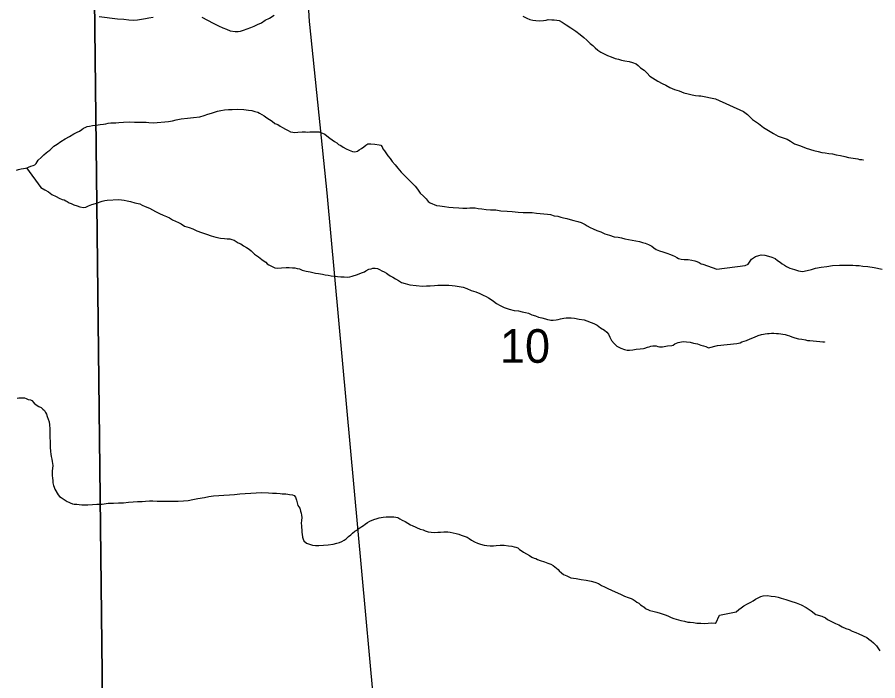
# Model space of a CAD drawing. Extents: x 2010165 to 2382125, y 1060529 to 1407316.
# Drawn here: x 2169958 to 2175609, y 1216816 to 1221171 of the extents above; entities that cross this region are included whole.
import ezdxf

# ---------------------------------------------------------------- set-up
doc = ezdxf.new("R2010")
doc.units = 0
for name, color, linetype in [('GM_X_City_Street', 7, 'Continuous'), ('GM_X_Minor_River', 7, 'Continuous'), ('GM_X_Section', 7, 'Continuous'), ('GM_X_Section_Text', 7, 'Continuous')]:
    doc.layers.add(name, color=color, linetype=linetype)

msp = doc.modelspace()

# ---------------------------------------------------------------- linework, layer by layer
at = {"layer": 'GM_X_City_Street'}
for points in [[(2171877.5, 1221144), (2171855.8, 1221513)], [(2172692.8, 1212405.1), (2172464.7, 1214818.9), (2172347.5, 1216149.6), (2171993.3, 1220019.4), (2171878.7, 1221123.6), (2171877.5, 1221144)]]:
    msp.add_lwpolyline(points, dxfattribs=at)
at = {"layer": 'GM_X_Minor_River'}
for points in [[(2171169.9, 1221172.4), (2171208.3, 1221152.8), (2171244.6, 1221133.1), (2171278.9, 1221115.5), (2171307.1, 1221101.8), (2171331.3, 1221092.1), (2171355.4, 1221082.3), (2171389.6, 1221076.7), (2171407.6, 1221076.9), (2171423.6, 1221079.1), (2171443.5, 1221085.4), (2171467.5, 1221095.7), (2171491.4, 1221104.1), (2171513.3, 1221112.3), (2171535.2, 1221122.6), (2171561.1, 1221135), (2171586.9, 1221151.4), (2171614.8, 1221165.8), (2171644.6, 1221184.2)], [(2170496.7, 1221176.2), (2170617.1, 1221159.6), (2170657.2, 1221158.1), (2170691.3, 1221154.5), (2170721.4, 1221152.8), (2170747.4, 1221153.1), (2170773.4, 1221157.5), (2170799.4, 1221161.8), (2170821.4, 1221168.1), (2170849.4, 1221172.4)], [(2173277.6, 1221178.1), (2173303.8, 1221164.3), (2173323.9, 1221156.6), (2173344, 1221152.8), (2173364.1, 1221149), (2173388.2, 1221147.3), (2173414.2, 1221149.6), (2173430.2, 1221151.8), (2173444.1, 1221156), (2173468.2, 1221154.3), (2173484.2, 1221154.5), (2173500.3, 1221152.7), (2173516.4, 1221148.9), (2173536.5, 1221139.1), (2173562.8, 1221121.4), (2173593.1, 1221101.7), (2173625.4, 1221080), (2173653.8, 1221058.3), (2173678.1, 1221038.5), (2173698.3, 1221020.7), (2173720.7, 1220998.9), (2173736.9, 1220985.1), (2173753.1, 1220971.2), (2173769.3, 1220955.3), (2173789.5, 1220941.6), (2173811.7, 1220929.8), (2173833.9, 1220920), (2173858.1, 1220910.3), (2173884.2, 1220900.6), (2173906.4, 1220894.8), (2173926.5, 1220889.1), (2173948.6, 1220885.3), (2173976.7, 1220879.6), (2173998.8, 1220873.9), (2174020.9, 1220866.1), (2174035.1, 1220854.3), (2174051.3, 1220838.4), (2174073.6, 1220822.6), (2174093.9, 1220802.8), (2174112.1, 1220785), (2174164.7, 1220751.5), (2174192.9, 1220735.8), (2174217.1, 1220724.1), (2174243.3, 1220710.3), (2174273.6, 1220696.7), (2174303.8, 1220687), (2174334, 1220675.3), (2174364.1, 1220667.7), (2174390.2, 1220662), (2174412.3, 1220656.2), (2174434.4, 1220654.5), (2174446.4, 1220654.6), (2174541.9, 1220635)], [(2174541.9, 1220634.8), (2174727.4, 1220553.2), (2174754, 1220531.8), (2174784.9, 1220500.5), (2174825.8, 1220473.5), (2174858.5, 1220448.2), (2174891.2, 1220427), (2174923.8, 1220407.8), (2174954.3, 1220390.5), (2174986.7, 1220379.3), (2175013, 1220370), (2175035.4, 1220358.5), (2175062, 1220341.1), (2175100.5, 1220326.1), (2175139, 1220311.1), (2175187.5, 1220296.3), (2175217.8, 1220289), (2175240, 1220283.6), (2175262.1, 1220280.1), (2175286.3, 1220276.8), (2175310.4, 1220273.4), (2175334.6, 1220268), (2175362.9, 1220262.7), (2175391.1, 1220257.4), (2175415.3, 1220250.1), (2175477.7, 1220241.6), (2175487.9, 1220237.9), (2175503.9, 1220236.3), (2175512, 1220234.5), (2175514, 1220234.6)], [(2170404, 1220446.7), (2170418, 1220452.9), (2170432, 1220455), (2170452, 1220459.3), (2170476, 1220463.6), (2170501.9, 1220467.9), (2170524, 1220470.2), (2170540, 1220472.4), (2170556, 1220474.6), (2170571.9, 1220476.8), (2170590, 1220477), (2170606, 1220477.2), (2170626, 1220479.5), (2170656, 1220481.9), (2170694.1, 1220484.3), (2170728.1, 1220482.7), (2170756.2, 1220483.1), (2170786.3, 1220481.4), (2170804.3, 1220481.7), (2170822.4, 1220479.9), (2170852.4, 1220478.2), (2170950.5, 1220487.5), (2170976.5, 1220491.8), (2171002.4, 1220498.1), (2171034.4, 1220504.6), (2171076.4, 1220509.1), (2171116.4, 1220513.6), (2171156.4, 1220518.1), (2171184.4, 1220526.4), (2171210.3, 1220534.8), (2171234.3, 1220541.1), (2171252.2, 1220547.3), (2171272.2, 1220553.6), (2171294.2, 1220557.9), (2171318.1, 1220562.2), (2171344.2, 1220564.5), (2171370.2, 1220564.8), (2171402.2, 1220567.2), (2171446.3, 1220565.8), (2171476.4, 1220562.1), (2171498.5, 1220558.4), (2171518.6, 1220552.6), (2171536.7, 1220546.8), (2171548.8, 1220540.9), (2171563, 1220533.1), (2171579.1, 1220523.2), (2171597.3, 1220511.4), (2171613.5, 1220499.6), (2171631.7, 1220487.8), (2171649.9, 1220474), (2171670, 1220466.2), (2171684.2, 1220456.3), (2171700.3, 1220446.5), (2171718.5, 1220436.7), (2171736.6, 1220426.9), (2171752.8, 1220419), (2171766.8, 1220417.2), (2171778.9, 1220415.3), (2171800.9, 1220417.6), (2171828.9, 1220418), (2171851, 1220418.2), (2171867, 1220416.4), (2171879, 1220418.6), (2171889, 1220418.7), (2171903, 1220418.9), (2171923.1, 1220419.1), (2171941.1, 1220419.3), (2171977.4, 1220403.7), (2171991.5, 1220391.8), (2172009.8, 1220378), (2172025.9, 1220366.2), (2172042.1, 1220354.3), (2172056.3, 1220346.5), (2172066.4, 1220336.6), (2172082.5, 1220328.8), (2172098.7, 1220318.9), (2172116.9, 1220307.1), (2172137, 1220299.3), (2172159.2, 1220289.6), (2172175.2, 1220287.8), (2172191.2, 1220292), (2172203.1, 1220300.1), (2172219, 1220310.4), (2172232.9, 1220320.6), (2172246.8, 1220330.8), (2172260.7, 1220339), (2172278.7, 1220339.2), (2172306.8, 1220337.5), (2172334.9, 1220333.8), (2172344.9, 1220332), (2172353.1, 1220320), (2172359.3, 1220308.1), (2172369.5, 1220294.1), (2172377.7, 1220280.2), (2172392, 1220260.3), (2172406.2, 1220244.4), (2172420.5, 1220224.5), (2172438.8, 1220202.7), (2172457.1, 1220180.8), (2172479.5, 1220155), (2172503.9, 1220129.2)], [(2169952.9, 1220168.3), (2169966.9, 1220172.5), (2169984.8, 1220176.7), (2169998.8, 1220178.9), (2170012.8, 1220181), (2170022.8, 1220183.2), (2170032.8, 1220187.3), (2170046.7, 1220193.5), (2170062.7, 1220197.7), (2170072.7, 1220201.8), (2170082.5, 1220212), (2170096.3, 1220232.2), (2170116.1, 1220250.5), (2170131.9, 1220266.8), (2170147.8, 1220281), (2170159.7, 1220289.2), (2170171.6, 1220299.4), (2170183.5, 1220309.5), (2170199.3, 1220323.8), (2170219.1, 1220338.1), (2170244.9, 1220356.4), (2170272.8, 1220372.8), (2170300.6, 1220389.2), (2170330.5, 1220405.6), (2170352.4, 1220415.9), (2170366.3, 1220424.1), (2170382.2, 1220434.4), (2170394.1, 1220442.5), (2170404, 1220446.7)], [(2170019.1, 1220182.4), (2170112.7, 1220053.9), (2170138.9, 1220038.1), (2170163.1, 1220024.4), (2170185.4, 1220006.6), (2170213.6, 1219994.9), (2170233.8, 1219983.1), (2170251.9, 1219975.3), (2170266, 1219971.5), (2170276.1, 1219965.6), (2170286.2, 1219961.7), (2170298.3, 1219953.8), (2170312.4, 1219947.9), (2170330.5, 1219940.1), (2170350.7, 1219932.4), (2170368.8, 1219926.6), (2170392.9, 1219922.8), (2170408.9, 1219925.1), (2170426.8, 1219933.3), (2170448.7, 1219941.6), (2170472.7, 1219947.9), (2170490.6, 1219954.1), (2170502.6, 1219958.3), (2170516.5, 1219964.5), (2170532.5, 1219968.7), (2170548.5, 1219970.9), (2170624.6, 1219973.8), (2170642.7, 1219972.1), (2170660.7, 1219970.3), (2170678.8, 1219966.5), (2170700.9, 1219960.7), (2170731.1, 1219953.1), (2170763.2, 1219945.4), (2170779.3, 1219937.6), (2170797.5, 1219929.8), (2170825.7, 1219918.1), (2170845.9, 1219906.3), (2170866, 1219896.5), (2170892.3, 1219882.8), (2170916.5, 1219871.1), (2170938.6, 1219863.3), (2170956.8, 1219853.5), (2170976.9, 1219841.7), (2170997.1, 1219831.9), (2171017.2, 1219824.1), (2171033.4, 1219814.3), (2171055.6, 1219800.5), (2171085.8, 1219790.9), (2171109.9, 1219783.1), (2171136.2, 1219769.4), (2171168.4, 1219757.8), (2171200.6, 1219746.1), (2171230.8, 1219736.5), (2171260.9, 1219726.8), (2171293.1, 1219721.2), (2171319.1, 1219719.5), (2171337.2, 1219715.7), (2171353.2, 1219715.9), (2171367.3, 1219712.1), (2171381.4, 1219708.2), (2171395.5, 1219698.3), (2171409.7, 1219690.5), (2171425.8, 1219682.7), (2171444, 1219670.8), (2171464.2, 1219659.1), (2171480.3, 1219649.2), (2171494.5, 1219637.3), (2171514.8, 1219615.5), (2171543.1, 1219597.8), (2171563.4, 1219580), (2171579.5, 1219570.2), (2171589.7, 1219562.3), (2171599.8, 1219552.4), (2171609.9, 1219546.5), (2171650.2, 1219526.9), (2171668.3, 1219525.1), (2171692.3, 1219525.4), (2171724.3, 1219527.8), (2171744.4, 1219528.1), (2171764.4, 1219526.3), (2171780.5, 1219526.5), (2171796.5, 1219522.7), (2171810.6, 1219518.8), (2171828.7, 1219511), (2171854.9, 1219503.3), (2171881, 1219499.6), (2171899.1, 1219495.8), (2171917.1, 1219492.1), (2171935.2, 1219488.2), (2171961.3, 1219484.6), (2171979.4, 1219480.8), (2171999.5, 1219477), (2172019.6, 1219473.2), (2172039.6, 1219471.5), (2172061.7, 1219469.7), (2172081.7, 1219468), (2172103.8, 1219466.2), (2172127.9, 1219464.5)], [(2172503.9, 1220129.2), (2172526.2, 1220105.4), (2172550.6, 1220081.7), (2172570.9, 1220061.9), (2172587.2, 1220042), (2172603.5, 1220016.1), (2172625.8, 1219996.3), (2172642.1, 1219978.4), (2172656.3, 1219962.6), (2172668.5, 1219952.7), (2172710.8, 1219935.1), (2172732.8, 1219933.4), (2172762.9, 1219929.8), (2172791, 1219924.1), (2172821.1, 1219922.4), (2172857.2, 1219920.9), (2172883.3, 1219917.2), (2172909.3, 1219917.5), (2172929.3, 1219919.8), (2172947.4, 1219920), (2172965.4, 1219920.2), (2172985.5, 1219916.4), (2173009.6, 1219912.7), (2173037.7, 1219909.1), (2173065.7, 1219907.4), (2173099.8, 1219905.8), (2173134, 1219900.2), (2173174, 1219898.7), (2173208.2, 1219895.1), (2173246.3, 1219891.5), (2173280.3, 1219889.9), (2173310.4, 1219888.3), (2173338.5, 1219888.6), (2173368.6, 1219885), (2173392.6, 1219883.3), (2173416.7, 1219881.6), (2173438.8, 1219877.8), (2173458.8, 1219876.1), (2173483, 1219868.3), (2173507.1, 1219864.6), (2173527.2, 1219858.8), (2173545.3, 1219855.1), (2173567.4, 1219849.3), (2173589.5, 1219843.6), (2173613.6, 1219835.8), (2173639.8, 1219830.1), (2173659.9, 1219824.4), (2173674, 1219816.5), (2173688.1, 1219810.7), (2173700.2, 1219800.8), (2173720.4, 1219791), (2173740.6, 1219781.2), (2173764.7, 1219771.5), (2173790.9, 1219761.8), (2173817.1, 1219750), (2173847.3, 1219740.4), (2173877.5, 1219730.7), (2173903.6, 1219727), (2173925.6, 1219723.3), (2173947.8, 1219717.5), (2174044.2, 1219698.6), (2174064.3, 1219692.9), (2174080.4, 1219689.1), (2174102.5, 1219679.3), (2174112.6, 1219675.4), (2174124.7, 1219667.5), (2174138.9, 1219657.7), (2174153.1, 1219645.8), (2174175.2, 1219638), (2174197.3, 1219630.3), (2174223.5, 1219622.6), (2174247.6, 1219614.8), (2174263.8, 1219607), (2174273.8, 1219603.1), (2174288, 1219593.3), (2174300.1, 1219587.4), (2174318.2, 1219583.6), (2174338.2, 1219581.8), (2174364.3, 1219580.2), (2174386.4, 1219576.4), (2174406.5, 1219572.6), (2174420.5, 1219568.8), (2174436.7, 1219561), (2174448.8, 1219553.1), (2174460.8, 1219551.2), (2174460.8, 1219551.2), (2174551.1, 1219517.2)], [(2174551.1, 1219517.2), (2174738.6, 1219541.5), (2174756.4, 1219550), (2174766.1, 1219564.3), (2174779.6, 1219582.8), (2174791.4, 1219591.1), (2174805.2, 1219599.5), (2174827, 1219608.1), (2174843, 1219610.5), (2174867.1, 1219609.1), (2174891.3, 1219603.8), (2174913.6, 1219596.3), (2174933.9, 1219586.8), (2174950.3, 1219575.2), (2174966.6, 1219563.6), (2174981, 1219551.9), (2174995.2, 1219544.2), (2175009.5, 1219534.6), (2175029.9, 1219523.1), (2175062.2, 1219515.9), (2175088.5, 1219506.5), (2175114.6, 1219503.2), (2175144.6, 1219508), (2175172.5, 1219514.8), (2175200.3, 1219523.5), (2175236.2, 1219530.5), (2175274.2, 1219535.5), (2175312.2, 1219540.5), (2175356.2, 1219543.7), (2175400.3, 1219542.9), (2175444.4, 1219544), (2175464.5, 1219542.5), (2175486.6, 1219541.1), (2175510.8, 1219537.7), (2175542.9, 1219534.6), (2175585.2, 1219527.6), (2175637.7, 1219517)], [(2172127.9, 1219464.5), (2172141.9, 1219466.7), (2172157.8, 1219470.9), (2172191.8, 1219481.4), (2172217.6, 1219493.7), (2172237.6, 1219500), (2172247.5, 1219506.1), (2172267.4, 1219516.4), (2172281.4, 1219520.6), (2172293.4, 1219524.7), (2172307.4, 1219524.9), (2172323.5, 1219521.1), (2172337.6, 1219515.2), (2172351.7, 1219507.4), (2172367.8, 1219499.6), (2172382, 1219491.7), (2172392.1, 1219483.8), (2172406.2, 1219473.9), (2172424.4, 1219464.1), (2172442.6, 1219454.3), (2172460.7, 1219442.5), (2172480.9, 1219430.7), (2172505.1, 1219423), (2172535.2, 1219415.3), (2172619.5, 1219406.3), (2172645.5, 1219408.6), (2172669.5, 1219408.9), (2172697.6, 1219411.3), (2172719.6, 1219411.6), (2172735.6, 1219411.8), (2172753.6, 1219412), (2172775.7, 1219412.2), (2172791.7, 1219412.4), (2172813.8, 1219410.7), (2172833.8, 1219408.9), (2172859.9, 1219403.2), (2172886, 1219399.6), (2172910.2, 1219389.8), (2172938.4, 1219378.1), (2172968.6, 1219368.5), (2172994.8, 1219356.8), (2173017, 1219347), (2173037.1, 1219337.2), (2173053.2, 1219329.4), (2173069.4, 1219317.5), (2173085.6, 1219307.7), (2173103.8, 1219291.9), (2173128, 1219278.1), (2173156.2, 1219266.4), (2173188.5, 1219254.8), (2173220.6, 1219247.1), (2173248.7, 1219243.5), (2173272.8, 1219237.8), (2173294.9, 1219234), (2173315, 1219228.2), (2173337.2, 1219218.5), (2173361.3, 1219210.7), (2173381.5, 1219203), (2173403.6, 1219197.2), (2173425.7, 1219191.5), (2173439.8, 1219187.6), (2173451.8, 1219185.8), (2173461.9, 1219181.9), (2173475.9, 1219182), (2173495.9, 1219184.3), (2173509.9, 1219186.5), (2173525.9, 1219190.7), (2173547.9, 1219195), (2173561.9, 1219197.1), (2173577.9, 1219197.3), (2173595.9, 1219197.6), (2173618, 1219195.8), (2173648.1, 1219190.2), (2173680.2, 1219184.5), (2173744.7, 1219161.2), (2173766.8, 1219149.5), (2173787.1, 1219131.7), (2173813.3, 1219117.9), (2173829.5, 1219104.1), (2173839.7, 1219090.2), (2173848, 1219072.2), (2173860.3, 1219050.3), (2173876.6, 1219030.4), (2173894.9, 1219012.6), (2173921.1, 1218998.9), (2173945.2, 1218989.1), (2173963.3, 1218985.4), (2173977.3, 1218985.5), (2173999.4, 1218987.8), (2174021.3, 1218992.1), (2174047.4, 1218994.4), (2174069.4, 1218996.7), (2174079.4, 1218998.8), (2174097.3, 1219005.1), (2174107.3, 1219007.2), (2174117.3, 1219011.3), (2174131.3, 1219013.5), (2174143.3, 1219013.6), (2174153.3, 1219013.8), (2174163.4, 1219009.9), (2174175.4, 1219008)], [(2174555.3, 1219016.3), (2174682.2, 1219030), (2174694.2, 1219032.3), (2174704.2, 1219034.6), (2174716, 1219040.9), (2174745.9, 1219049.8), (2174771.6, 1219060.5), (2174799.4, 1219071.2), (2174823.2, 1219081.9), (2174845.1, 1219088.5), (2174859.1, 1219090.9), (2174869, 1219093.2), (2174885, 1219095.6), (2174895, 1219095.8), (2174911, 1219096.3), (2174925.1, 1219096.6), (2174943.2, 1219095.1), (2174957.2, 1219095.5), (2174971.3, 1219093.8), (2174985.4, 1219090.2), (2174999.5, 1219088.6), (2175013.6, 1219084.9), (2175027.8, 1219079.3), (2175044, 1219073.7), (2175064.3, 1219066.2), (2175088.5, 1219060.8), (2175110.6, 1219057.3), (2175132.8, 1219053.9), (2175146.9, 1219050.3), (2175163, 1219048.7), (2175227.3, 1219042.3), (2175247.4, 1219040.9), (2175259.5, 1219041.2), (2175259.5, 1219041.2), (2175259.5, 1219039.2)], [(2174175.4, 1219008), (2174195.4, 1219008.3), (2174227.4, 1219014.7), (2174255.4, 1219017), (2174265.4, 1219019.1), (2174275.3, 1219027.3), (2174297.3, 1219035.6), (2174331.2, 1219042), (2174353.3, 1219040.3), (2174377.4, 1219038.6), (2174399.5, 1219032.8), (2174423.6, 1219027.1), (2174445.7, 1219019.3), (2174463.8, 1219013.5), (2174479.9, 1219009.7), (2174496, 1219001.9), (2174555.3, 1219016.3)], [(2169956.4, 1218671.5), (2169968.4, 1218673.6), (2169978.4, 1218673.8), (2169994.4, 1218674)], [(2169994.4, 1218674), (2170006.5, 1218672.1), (2170016.5, 1218668.2), (2170030.7, 1218662.4), (2170044.7, 1218660.5), (2170054.8, 1218654.6), (2170069, 1218638.8), (2170081.2, 1218626.9), (2170099.4, 1218617.1), (2170115.5, 1218609.2), (2170125.6, 1218599.3), (2170137.8, 1218589.4), (2170144, 1218577.5), (2170150.1, 1218565.5), (2170154.3, 1218551.5), (2170160.6, 1218533.5), (2170166.8, 1218515.6), (2170169.1, 1218495.5), (2170171.4, 1218469.5), (2170171.8, 1218441.4), (2170172.1, 1218415.3), (2170174.5, 1218385.2), (2170175, 1218349.1), (2170175.4, 1218321), (2170177.6, 1218303), (2170181.8, 1218287), (2170186, 1218271), (2170188.2, 1218255), (2170190.6, 1218228.9), (2170187.1, 1218190.8), (2170187.4, 1218162.7), (2170189.7, 1218146.6), (2170191.9, 1218130.6), (2170192.1, 1218114.6), (2170196.3, 1218096.6), (2170200.5, 1218086.6), (2170204.6, 1218074.6), (2170227.2, 1218036.8), (2170235.3, 1218024.8), (2170245.4, 1218018.9), (2170259.6, 1218009.1), (2170273.7, 1218001.2), (2170285.8, 1217993.3), (2170295.9, 1217987.4), (2170306, 1217983.5), (2170320.1, 1217977.7), (2170332.1, 1217975.8), (2170348.2, 1217974), (2170364.2, 1217972.2), (2170382.3, 1217970.4), (2170404.3, 1217970.7), (2170422.4, 1217970.9), (2170452.4, 1217973.3), (2170480.4, 1217975.6), (2170516.5, 1217976.1), (2170554.5, 1217980.6), (2170590.5, 1217981), (2170622.5, 1217983.4), (2170656.6, 1217983.8), (2170688.6, 1217988.2), (2170718.6, 1217990.6), (2170746.6, 1217992.9), (2170778.7, 1217993.3), (2170800.7, 1217995.6), (2170826.7, 1217995.9), (2170848.8, 1217996.2), (2170876.8, 1217994.5), (2170910.9, 1217994.9), (2170942.9, 1217995.3), (2170979, 1217993.8), (2171015.1, 1217994.2), (2171049.1, 1217996.6), (2171081.1, 1217999), (2171111.1, 1218005.4), (2171143.1, 1218011.8), (2171187.1, 1218018.4), (2171215, 1218024.8), (2171247, 1218029.2), (2171281.1, 1218031.6), (2171315.1, 1218034), (2171351.1, 1218036.4), (2171385.1, 1218038.9), (2171419.1, 1218043.3), (2171455.2, 1218045.8), (2171563.3, 1218051.1), (2171607.4, 1218049.6), (2171633.5, 1218047.9), (2171659.5, 1218046.2), (2171683.6, 1218044.5), (2171697.6, 1218042.7), (2171709.7, 1218042.8), (2171721.7, 1218043), (2171733.7, 1218041.1), (2171745.8, 1218039.3), (2171765.9, 1218035.5), (2171775.9, 1218031.6), (2171786.1, 1218021.7), (2171792.3, 1218001.7), (2171800.8, 1217965.7), (2171813.1, 1217947.8), (2171817.3, 1217929.8)], [(2171817.3, 1217929.8), (2171821.5, 1217915.8), (2171823.7, 1217903.8), (2171825.9, 1217887.8), (2171824.1, 1217867.7), (2171822.4, 1217849.6), (2171824.6, 1217833.6), (2171824.7, 1217823.5), (2171827, 1217805.5), (2171827.2, 1217789.4), (2171829.3, 1217777.4), (2171831.6, 1217757.4), (2171835.8, 1217745.4), (2171839.9, 1217733.4), (2171858.1, 1217719.6), (2171870.2, 1217713.7), (2171884.3, 1217709.9), (2171896.4, 1217706), (2171916.4, 1217704.3), (2171938.5, 1217704.5), (2171968.5, 1217704.9), (2172000.5, 1217707.3), (2172032.5, 1217711.7), (2172056.5, 1217718), (2172074.5, 1217724.3), (2172088.4, 1217730.4), (2172104.3, 1217738.7), (2172118.2, 1217746.9), (2172134.1, 1217763.1), (2172147.9, 1217773.3), (2172159.8, 1217785.5), (2172173.7, 1217797.7), (2172187.6, 1217803.9), (2172197.5, 1217812.1), (2172207.4, 1217820.2), (2172221.4, 1217828.4), (2172231.3, 1217834.5), (2172243.2, 1217844.7), (2172257.1, 1217854.9), (2172273, 1217863.1), (2172298.9, 1217873.5), (2172320.8, 1217881.8), (2172334.8, 1217886), (2172346.8, 1217888.1), (2172360.8, 1217890.3), (2172380.8, 1217892.5), (2172408.8, 1217892.9), (2172430.9, 1217891.1), (2172444.9, 1217889.3), (2172457, 1217887.4), (2172469.1, 1217879.6), (2172485.3, 1217869.7), (2172505.4, 1217862), (2172523.6, 1217850.1), (2172539.8, 1217840.3), (2172551.9, 1217834.4), (2172604.3, 1217811), (2172622.3, 1217807.2), (2172636.5, 1217799.3), (2172656.6, 1217793.6), (2172676.6, 1217791.8), (2172698.7, 1217790.1), (2172718.7, 1217790.3), (2172736.8, 1217790.6), (2172758.8, 1217792.8), (2172774.8, 1217793), (2172784.8, 1217793.1), (2172800.8, 1217791.3), (2172820.9, 1217787.6), (2172839, 1217781.8), (2172857.1, 1217778), (2172873.2, 1217772.2), (2172893.4, 1217764.4), (2172911.5, 1217758.6), (2172925.6, 1217750.7), (2172939.8, 1217738.9), (2172960, 1217727.1), (2172980.1, 1217719.3), (2173000.2, 1217711.5), (2173024.4, 1217705.8), (2173040.4, 1217704), (2173062.5, 1217702.2), (2173084.5, 1217702.5), (2173102.5, 1217704.7), (2173128.6, 1217705.1), (2173154.6, 1217705.4), (2173182.7, 1217701.7), (2173204.7, 1217700), (2173220.8, 1217696.1), (2173232.9, 1217692.3), (2173245, 1217688.4), (2173255.1, 1217678.5), (2173267.2, 1217670.6), (2173281.4, 1217660.8), (2173301.6, 1217649), (2173321.8, 1217637.2), (2173337.9, 1217627.4), (2173352, 1217621.5), (2173362.1, 1217617.6), (2173374.2, 1217611.8), (2173392.3, 1217605.9)], [(2173392.3, 1217605.9), (2173420.5, 1217596.3), (2173442.6, 1217588.5), (2173462.7, 1217580.7), (2173476.9, 1217572.9), (2173509.3, 1217547.2), (2173517.4, 1217537.2), (2173531.6, 1217525.4), (2173545.8, 1217513.5), (2173565.9, 1217503.7), (2173592.1, 1217492), (2173628.3, 1217486.4), (2173660.4, 1217480.8), (2173694.5, 1217475.2), (2173726.7, 1217469.6), (2173750.8, 1217463.9), (2173774.9, 1217454.1), (2173795.1, 1217442.3), (2173813.3, 1217432.5), (2173835.5, 1217420.8), (2173859.7, 1217411), (2173883.9, 1217399.3), (2173918.1, 1217383.6), (2173944.3, 1217371.9), (2173970.5, 1217362.2), (2173988.6, 1217356.4), (2174002.7, 1217348.6), (2174014.8, 1217340.7), (2174027, 1217332.8), (2174039.1, 1217324.9), (2174051.2, 1217315), (2174061.4, 1217307.1), (2174073.5, 1217299.3), (2174081.6, 1217289.3), (2174097.7, 1217283.5), (2174111.8, 1217277.7), (2174131.9, 1217271.9), (2174158.1, 1217266.2), (2174180.2, 1217260.4), (2174200.3, 1217252.7), (2174218.4, 1217246.9), (2174234.6, 1217239), (2174252.7, 1217231.2), (2174268.8, 1217225.4), (2174284.9, 1217219.6), (2174315, 1217211.9), (2174339.2, 1217206.2), (2174361.3, 1217200.5), (2174377.3, 1217200.7), (2174397.4, 1217198.9), (2174419.4, 1217195.1), (2174447.5, 1217193.5), (2174473.6, 1217191.8), (2174495.6, 1217194.1), (2174517.6, 1217196.3), (2174542.3, 1217194.9)], [(2174569.9, 1217246.8), (2174677.6, 1217268.9), (2174695.3, 1217283.5), (2174711, 1217293.9), (2174728.7, 1217308.4), (2174752.4, 1217321.1), (2174774.2, 1217331.7), (2174790, 1217340.2), (2174805.7, 1217350.6), (2174823.5, 1217361.1), (2174841.3, 1217369.6), (2174855.2, 1217374), (2174883.3, 1217374.8), (2174907.5, 1217371.4), (2174933.6, 1217368.1), (2174953.8, 1217364.6), (2174974, 1217357.1), (2175004.3, 1217349.8), (2175036.7, 1217338.6), (2175073.1, 1217327.5), (2175105.5, 1217314.3), (2175138.1, 1217297.1), (2175170.8, 1217273.9), (2175201.5, 1217250.6), (2175241.9, 1217239.6), (2175264.2, 1217228.1), (2175278.6, 1217218.5), (2175296.9, 1217208.9), (2175313.1, 1217201.3), (2175331.4, 1217191.8), (2175351.7, 1217182.3), (2175374.1, 1217170.8), (2175398.5, 1217159.4), (2175420.7, 1217151.9), (2175441, 1217142.4), (2175465.3, 1217133), (2175483.6, 1217123.5), (2175536.4, 1217100.8), (2175548.8, 1217089.1), (2175565.1, 1217077.4), (2175579.5, 1217065.8), (2175589.7, 1217056), (2175600.1, 1217044.2), (2175608.4, 1217032.4), (2175621, 1217012.7)], [(2174542.3, 1217194.9), (2174545.7, 1217194.7), (2174545.7, 1217194.7), (2174569.9, 1217246.8)]]:
    msp.add_lwpolyline(points, dxfattribs=at)
at = {"layer": 'GM_X_Section'}
for points in [[(2175291.6, 1221576.6), (2176081.6, 1221585.6), (2176133.3, 1216538.6), (2170517.3, 1216673.9), (2170463.9, 1221481), (2171925.4, 1221504.9), (2174244.4, 1221580)], [(2168586.2, 1221473.3), (2170463.9, 1221481), (2170517.3, 1216673.9), (2164881.3, 1216727.8), (2164874, 1218333.8), (2164860.8, 1221446.2)]]:
    msp.add_lwpolyline(points, close=True, dxfattribs=at)

# ---------------------------------------------------------------- texts
at = {"layer": 'GM_X_Section_Text'}
msp.add_text('10', height=221, rotation=0, dxfattribs=at).set_placement((2173127.8, 1218902.7))

doc.saveas('drawing.dxf')
